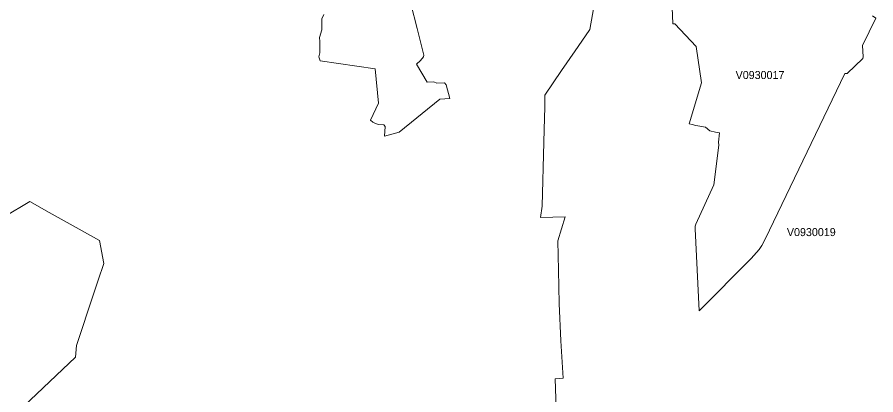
# Model space of a CAD drawing. Extents: x 369010 to 735936, y 6377141 to 6616555.
# Drawn here: x 539737 to 550460, y 6496186 to 6500902 of the extents above; entities that cross this region are included whole.
import ezdxf
from ezdxf.enums import TextEntityAlignment as Align

# ---------------------------------------------------------------- set-up
doc = ezdxf.new("R2010")
doc.units = 0
doc.header["$LTSCALE"] = 40
doc.layers.add('3', color=7, linetype='Continuous', lineweight=13)
doc.layers.add('4', color=7, linetype='Continuous')

msp = doc.modelspace()

# ---------------------------------------------------------------- linework, layer by layer
at = {"layer": '3'}
for points in [[(550418.14, 6500918.12), (550459.69, 6500890.97), (550292.86, 6500546.56), (550301.46, 6500407.87), (550296.17, 6500384.7), (550100.54, 6500199), (550071.41, 6500197.68), (549076.73, 6498129.21), (549034.7, 6498052.08), (549004.24, 6498002.93), (548902.96, 6497890.39), (548253.68, 6497233.5), (548204.2, 6498260.29), (548204.2, 6498293.22), (548209.99, 6498316.56), (548438.05, 6498807.94), (548497.8, 6499304.45), (548493.33, 6499343.35), (548508.06, 6499456.06), (548459.57, 6499464.5), (548388.57, 6499483.53), (548332.13, 6499528.21), (548210.16, 6499549.4), (548164.81, 6499563.63), (548130.55, 6499570.25), (548280.99, 6500080.83), (548217.44, 6500537.46), (547950.15, 6500819.31), (547923.5, 6500819.97), (547912.08, 6501128.8)], [(547912.08, 6501128.8), (547923.5, 6500819.97), (547950.15, 6500819.31), (548217.44, 6500537.46), (548280.99, 6500080.83), (548130.55, 6499570.25), (548164.81, 6499563.63), (548210.16, 6499549.4), (548332.13, 6499528.21), (548388.57, 6499483.53), (548459.57, 6499464.5), (548508.06, 6499456.06), (548493.33, 6499343.35), (548497.8, 6499304.45), (548438.05, 6498807.94), (548209.99, 6498316.56), (548204.2, 6498293.22), (548204.2, 6498260.29), (548253.68, 6497233.5), (548902.96, 6497890.39), (549004.24, 6498002.93), (549034.7, 6498052.08), (549076.73, 6498129.21), (550071.41, 6500197.68), (550100.54, 6500199), (550296.17, 6500384.7), (550301.46, 6500407.87), (550292.86, 6500546.56), (550459.69, 6500890.97), (550418.14, 6500918.12)], [(544654.14, 6501070.22), (544734.24, 6500760.56), (544816.5, 6500429.72), (544812.03, 6500407.37), (544771.98, 6500362.85), (544725.3, 6500314.86), (544858.87, 6500089.77), (544941.29, 6500096.56), (544976.87, 6500076.53), (545074.85, 6500081), (545094.87, 6500055.35), (545141.55, 6499886.03), (545014.77, 6499879.25), (544509.32, 6499465.99), (544324.62, 6499416.83), (544331.24, 6499535), (544315.68, 6499559.5), (544251.13, 6499563.96), (544213.23, 6499572.9), (544179.97, 6499589.62), (544151, 6499614.11), (544251.13, 6499830.26), (544206.61, 6500256.93), (543520.93, 6500356.07), (543503.22, 6500407.37), (543516.46, 6500458.68), (543518.78, 6500599.03), (543511.99, 6500649.17), (543543.27, 6500745)], [(543565.45, 6500934.34), (543543.27, 6500880.88), (543543.27, 6500745), (543511.99, 6500649.17), (543518.78, 6500599.03), (543516.46, 6500458.68), (543503.22, 6500407.37), (543520.93, 6500356.07), (544206.61, 6500256.93), (544251.13, 6499830.26), (544151, 6499614.11), (544179.97, 6499589.62), (544213.23, 6499572.9), (544251.13, 6499563.96), (544315.68, 6499559.5), (544331.24, 6499535), (544324.62, 6499416.83), (544509.32, 6499465.99), (545014.77, 6499879.25), (545141.55, 6499886.03), (545094.87, 6500055.35), (545074.85, 6500081), (544976.87, 6500076.53), (544941.29, 6500096.56), (544858.87, 6500089.77), (544725.3, 6500314.86), (544771.98, 6500362.85), (544812.03, 6500407.37), (544816.5, 6500429.72), (544734.24, 6500760.56), (544654.14, 6501070.22)], [(546942.06, 6501051.35), (546889.27, 6500747.15), (546788.64, 6500603.66), (546707.05, 6500480.03), (546536.58, 6500237.4), (546328.21, 6499928.9), (546326.39, 6499784.25), (546316.46, 6499496.11), (546314.47, 6499342.35), (546293.45, 6498540.49), (546272.27, 6498401.46), (546579.94, 6498409.57), (546489.25, 6498108.52), (546497.19, 6497743.25), (546507.12, 6497326.02), (546525.16, 6496861.12), (546554.45, 6496395.22), (546454.32, 6496384.63), (546477, 6495765.32)], [(546477, 6495765.32), (546454.32, 6496384.63), (546554.45, 6496395.22), (546525.16, 6496861.12), (546507.12, 6497326.02), (546497.19, 6497743.25), (546489.25, 6498108.52), (546579.94, 6498409.57), (546272.27, 6498401.46), (546293.45, 6498540.49), (546314.47, 6499342.35), (546316.46, 6499496.11), (546326.39, 6499784.25), (546328.21, 6499928.9), (546536.58, 6500237.4), (546707.05, 6500480.03), (546788.64, 6500603.66), (546889.27, 6500747.15), (546942.06, 6501051.35)], [(543543.27, 6500745), (543543.27, 6500880.88), (543565.45, 6500934.34)], [(538872.42, 6496263.48), (538918.6, 6496204.4), (538927.04, 6496183.71), (539412.13, 6495660.39), (540465.23, 6496657.71), (540478.8, 6496803.69), (540696.44, 6497454.45), (540748.9, 6497617.14), (540820.73, 6497826.67), (540766.12, 6498114.48), (540322.73, 6498358.27), (540137.7, 6498462.53), (539895.73, 6498599.74), (539576.81, 6498409.9), (539493.56, 6498890.69), (539452.84, 6499130.67), (539288.99, 6499446.12), (539126.14, 6499752.47), (539134.25, 6499921.62), (539137.39, 6500032.51), (539095.35, 6500056.34), (538963.12, 6500140.08), (538857.36, 6500350.11), (538837.83, 6500362.02)], [(539576.81, 6498409.9), (539895.73, 6498599.74), (540137.7, 6498462.53), (540322.73, 6498358.27), (540766.12, 6498114.48), (540820.73, 6497826.67), (540748.9, 6497617.14), (540696.44, 6497454.45), (540478.8, 6496803.69), (540465.23, 6496657.71), (539412.13, 6495660.39)]]:
    msp.add_lwpolyline(points, dxfattribs=at)

# ---------------------------------------------------------------- texts
at = {"layer": '4'}
for s, p in [('V0930017', (549013.57, 6500130.06)), ('V0930019', (549653.95, 6498168.43))]:
    msp.add_text(s, height=100, dxfattribs=at).set_placement(p, align=Align.CENTER)

doc.saveas('drawing.dxf')
